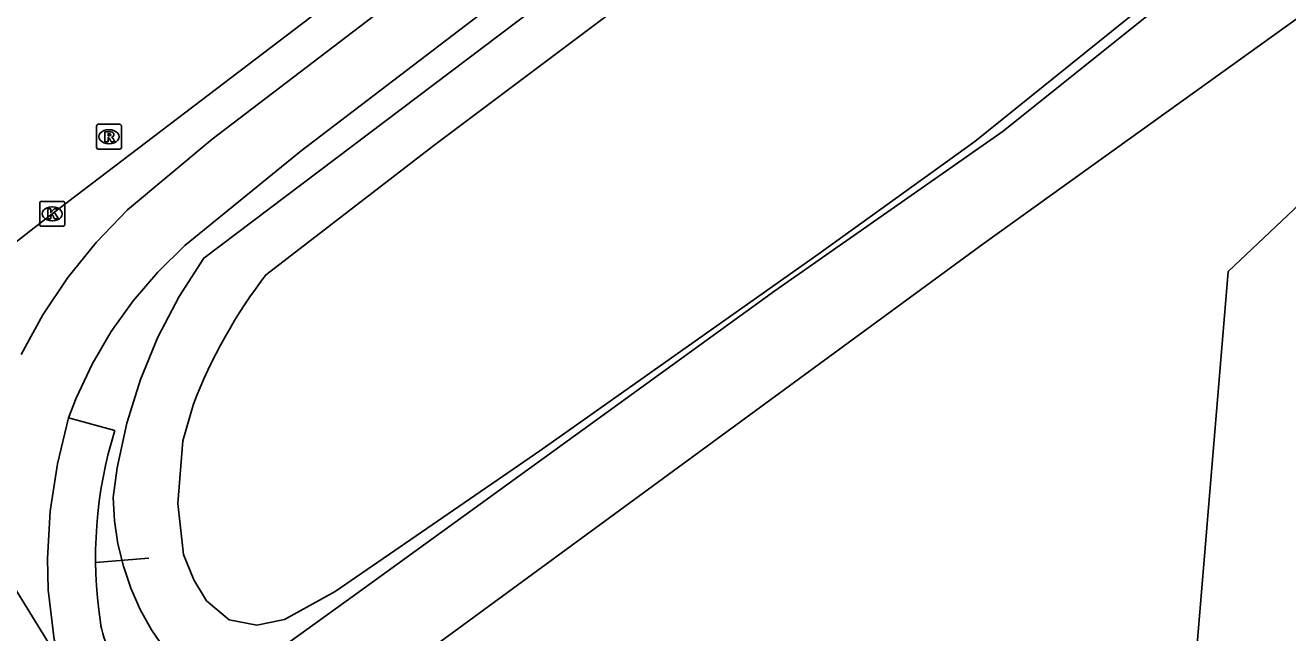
# Model space of a CAD drawing. Extents: x 158838 to 160074, y 386376 to 387776.
# Drawn here: x 159175.2 to 159225.7, y 386699.3 to 386723.6 of the extents above; entities that cross this region are included whole.
import ezdxf

# ---------------------------------------------------------------- set-up
doc = ezdxf.new("R2010")
doc.units = 0
for name, color, linetype in [('IMGEO_Berm_groen', 7, 'Continuous'), ('IMGEO_Duiker', 7, 'Continuous'), ('IMGEO_Fietspad_gesloten', 7, 'Continuous'), ('IMGEO_Groenvoorziening', 7, 'Continuous'), ('IMGEO_Kolk', 7, 'Continuous'), ('IMGEO_Loofbos', 7, 'Continuous'), ('IMGEO_Rijbaan_lokaal_gesloten', 7, 'Continuous'), ('IMGEO_Rioolput', 7, 'Continuous'), ('IMGEO_Voetpad_open', 7, 'Continuous'), ('IMGEO_Waterloop', 7, 'Continuous')]:
    doc.layers.add(name, color=color, linetype=linetype)

msp = doc.modelspace()

# ---------------------------------------------------------------- linework, layer by layer
at = {"layer": 'IMGEO_Berm_groen'}
msp.add_lwpolyline([(159230.172, 386750), (159213.245, 386737.678), (159182.319, 386714.302), (159181.329, 386712.759), (159180.48, 386711.133), (159179.78, 386709.438), (159179.235, 386707.688), (159178.848, 386705.896), (159178.682, 386704.709), (159178.738, 386703.781), (159178.877, 386702.862), (159179.097, 386701.959), (159179.397, 386701.08), (159179.774, 386700.23), (159180.226, 386699.418), (159180.749, 386698.65), (159180.77, 386698.621)], dxfattribs=at)
at = {"layer": 'IMGEO_Duiker'}
msp.add_lwpolyline([(159180.118, 386702.281), (159177.983, 386702.104)], dxfattribs=at)
at = {"layer": 'IMGEO_Fietspad_gesloten'}
for points in [[(159225.266, 386751.409), (159225.191, 386751.187), (159225.119, 386750.964), (159225.279, 386750.851), (159224.891, 386750), (159224.678, 386749.587), (159224.02, 386748.482), (159223.266, 386747.441), (159222.423, 386746.471), (159221.496, 386745.581), (159220.493, 386744.777), (159186.215, 386718.591), (159181.56, 386714.799), (159180.477, 386713.742), (159179.492, 386712.593), (159178.614, 386711.361), (159177.849, 386710.055), (159177.204, 386708.686), (159176.902, 386707.908)], [(159175.001, 386710.443), (159175.868, 386712.027), (159176.873, 386713.527), (159178.008, 386714.931), (159179.264, 386716.228), (159182.651, 386719.061), (159219.866, 386747.472)], [(159176.785, 386697.786), (159176.527, 386698.394), (159176.325, 386699.022), (159176.082, 386701.011), (159176.062, 386702.271), (159176.173, 386704.172), (159176.454, 386706.057), (159176.902, 386707.908)], [(159176.785, 386697.786), (159172.486, 386704.751)]]:
    msp.add_lwpolyline(points, dxfattribs=at)
at = {"layer": 'IMGEO_Groenvoorziening'}
msp.add_lwpolyline([(159244.862, 386743.86), (159214.307, 386719.386), (159205.17, 386712.988), (159188.247, 386700.734), (159184.96, 386698.354), (159184.06, 386698.053), (159183.116, 386697.951), (159183.018, 386697.952), (159182.623, 386697.978), (159182.233, 386698.039), (159181.849, 386698.135), (159181.475, 386698.264), (159181.115, 386698.427), (159180.77, 386698.621)], dxfattribs=at)
at = {"layer": 'IMGEO_Kolk'}
for p, q in [((159175.749, 386715.647), (159175.749, 386716.499)), ((159175.824, 386716.573), (159176.676, 386716.573)), ((159176.237, 386716.353), (159176.262, 386716.353)), ((159176.75, 386716.499), (159176.75, 386715.647)), ((159176.26, 386715.793), (159176.235, 386715.793)), ((159176.676, 386715.573), (159175.824, 386715.573))]:
    msp.add_line(p, q, dxfattribs=at)
for points in [[(159175.749, 386715.647), (159175.749, 386716.499)], [(159175.824, 386716.573), (159176.676, 386716.573)], [(159176.75, 386716.499), (159176.75, 386715.647)], [(159176.07, 386716.273), (159176.193, 386716.273), (159176.193, 386716.122), (159176.323, 386716.273), (159176.487, 386716.273), (159176.341, 386716.122), (159176.494, 386715.873), (159176.342, 386715.873), (159176.257, 386716.037), (159176.193, 386715.97), (159176.193, 386715.873), (159176.07, 386715.873), (159176.07, 386716.273)], [(159176.676, 386715.573), (159175.824, 386715.573)]]:
    msp.add_lwpolyline(points, dxfattribs=at)
for centre, start, end in [((159175.826, 386716.497), 91.552, 178.448), ((159175.826, 386716.497), 91.552, 178.448), ((159176.674, 386716.497), 1.552, 88.448), ((159176.674, 386716.497), 1.552, 88.448), ((159175.826, 386715.649), 181.552, 268.448), ((159175.826, 386715.649), 181.552, 268.448), ((159176.674, 386715.649), 271.552, 358.448), ((159176.674, 386715.649), 271.552, 358.448)]:
    msp.add_arc(centre, 0.0765, start, end, dxfattribs=at)
for centre, major_axis, ratio, start_param, end_param in [((159176.236, 386716.073), (-0.387, 0.002), 0.722429, 4.712389, 7.853982), ((159176.261, 386716.073), (-0.39, 0.002), 0.717154, 1.570796, 4.712389)]:
    msp.add_ellipse(centre, major_axis=major_axis, ratio=ratio, start_param=start_param, end_param=end_param, dxfattribs=at)
at = {"layer": 'IMGEO_Loofbos'}
msp.add_lwpolyline([(159189.433, 386697.216), (159213.546, 386714.892), (159236.72, 386731.556), (159235.967, 386725.737), (159223.312, 386713.763), (159221.602, 386693.237), (159222.115, 386690.414), (159249.819, 386639.784), (159265.309, 386620.118), (159242.054, 386606.568), (159225.166, 386634.107), (159189.433, 386697.216)], dxfattribs=at)
at = {"layer": 'IMGEO_Rijbaan_lokaal_gesloten'}
msp.add_lwpolyline([(159174.261, 386714.525), (159176.25, 386716.075), (159190.964, 386727.285), (159207.258, 386739.719), (159219.532, 386749.102), (159220.679, 386750), (159220.905, 386750.177)], dxfattribs=at)
at = {"layer": 'IMGEO_Rioolput'}
for p, q in [((159178.021, 386718.736), (159178.021, 386719.588)), ((159178.096, 386719.662), (159178.948, 386719.662)), ((159178.509, 386719.442), (159178.534, 386719.442)), ((159179.022, 386719.588), (159179.022, 386718.736)), ((159178.532, 386718.882), (159178.507, 386718.882)), ((159178.948, 386718.662), (159178.096, 386718.662))]:
    msp.add_line(p, q, dxfattribs=at)
for points in [[(159178.021, 386718.736), (159178.021, 386719.588)], [(159178.096, 386719.662), (159178.948, 386719.662)], [(159178.61, 386719.36), (159178.358, 386719.362), (159178.358, 386718.962)], [(159179.022, 386719.588), (159179.022, 386718.736)], [(159178.358, 386718.962), (159178.482, 386718.962), (159178.482, 386719.124), (159178.493, 386719.124)], [(159178.536, 386719.281), (159178.482, 386719.281), (159178.482, 386719.2)], [(159178.482, 386719.2), (159178.534, 386719.2)], [(159178.54, 386719.095), (159178.611, 386718.962), (159178.751, 386718.962), (159178.686, 386719.088)], [(159178.948, 386718.662), (159178.096, 386718.662)]]:
    msp.add_lwpolyline(points, dxfattribs=at)
for centre, radius, start, end in [((159178.098, 386719.586), 0.0765, 91.552, 178.448), ((159178.098, 386719.586), 0.0765, 91.552, 178.448), ((159178.609, 386719.25), 0.109, 350.3612, 89.416), ((159178.946, 386719.586), 0.0765, 1.552, 88.448), ((159178.946, 386719.586), 0.0765, 1.552, 88.448), ((159178.492, 386719.071), 0.0533, 26.0293, 88.6989), ((159178.518, 386719.389), 0.19, 274.7715, 282.9687), ((159178.542, 386719.185), 0.0964, 77.0061, 93.1865), ((159178.556, 386719.242), 0.0378, 276.6634, 79.6772), ((159178.607, 386719.25), 0.112, 277.5842, 350.9817), ((159178.591, 386719.035), 0.108, 29.5134, 73.7905), ((159178.098, 386718.738), 0.0765, 181.552, 268.448), ((159178.098, 386718.738), 0.0765, 181.552, 268.448), ((159178.946, 386718.738), 0.0765, 271.552, 358.448), ((159178.946, 386718.738), 0.0765, 271.552, 358.448)]:
    msp.add_arc(centre, radius, start, end, dxfattribs=at)
for centre, major_axis, ratio, start_param, end_param in [((159178.508, 386719.162), (-0.387, 0.002), 0.722429, 4.712389, 7.853982), ((159178.533, 386719.162), (-0.39, 0.002), 0.717154, 1.570796, 4.712389)]:
    msp.add_ellipse(centre, major_axis=major_axis, ratio=ratio, start_param=start_param, end_param=end_param, dxfattribs=at)
at = {"layer": 'IMGEO_Voetpad_open'}
msp.add_lwpolyline([(159176.902, 386707.908), (159178.753, 386707.401)], dxfattribs=at)
for centre, radius, start, end in [((159195.247, 386702.3), 17.265, 162.8148, 188.5705), ((159181.837, 386700.255), 3.7, 188.2118, 207.3627)]:
    msp.add_arc(centre, radius, start, end, dxfattribs=at)
at = {"layer": 'IMGEO_Waterloop'}
for points in [[(159187.568, 386700.951), (159195.76, 386706.588), (159206.892, 386714.447), (159213.169, 386718.964), (159225.276, 386728.728), (159239.921, 386740.297), (159242.994, 386742.718), (159244.143, 386743.757), (159244.62, 386744.891), (159244.695, 386746.004), (159244.507, 386747.111), (159242.812, 386749.995), (159242.12, 386751.011), (159239.406, 386752.702), (159238.411, 386753.225), (159237.878, 386753.258), (159237.228, 386753.16), (159236.476, 386752.808), (159233.11, 386750.605), (159229.239, 386747.746), (159214.585, 386735.917), (159205.118, 386729.017), (159191.525, 386718.812), (159184.831, 386713.658)], [(159181.888, 386708.416), (159181.48, 386706.979), (159181.275, 386704.467), (159181.505, 386702.425), (159181.918, 386701.418), (159182.425, 386700.58), (159183.333, 386699.818), (159184.438, 386699.605), (159185.545, 386699.831), (159187.568, 386700.951)]]:
    msp.add_lwpolyline(points, dxfattribs=at)
msp.add_arc((159200.875, 386701.203), 20.311, 142.1785, 159.1994, dxfattribs=at)

doc.saveas('drawing.dxf')
